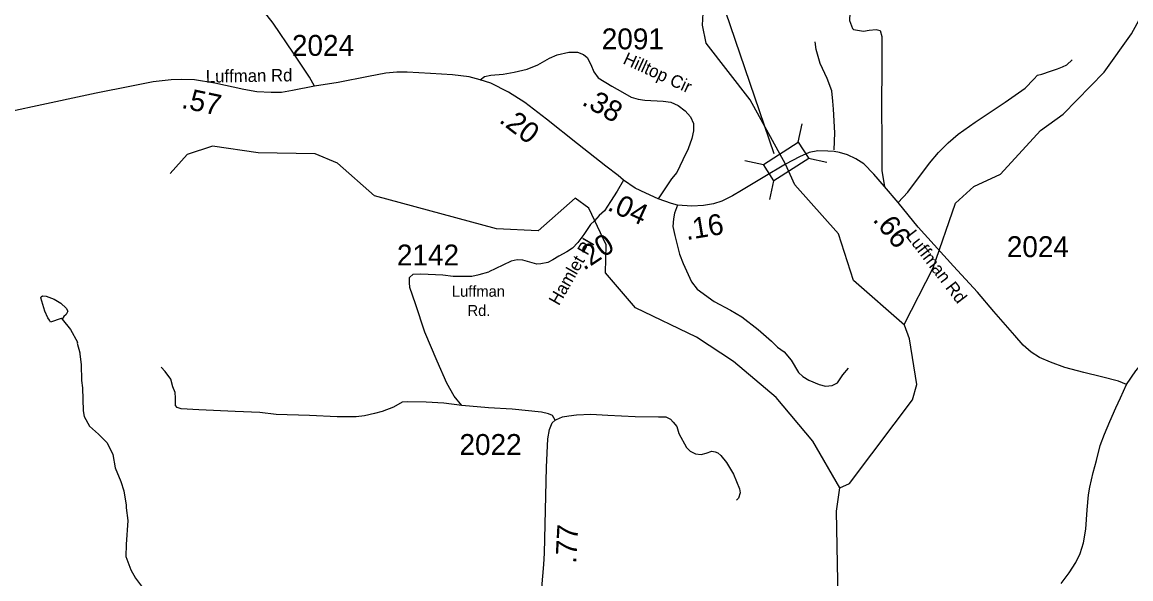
# Model space of a CAD drawing. Extents: x 1248089 to 1457196, y 820910 to 988753.
# Drawn here: x 1430984 to 1437617, y 918450 to 921780 of the extents above; entities that cross this region are included whole.
import ezdxf

# ---------------------------------------------------------------- set-up
doc = ezdxf.new("R2010")
doc.units = 0
for name, color, linetype in [('Exist Hydrographic Creek Single Shore', 7, 'Continuous'), ('Exist Hydrographic Misc Water Feature', 7, 'Continuous'), ('Exist Road Non-System Type 51', 7, 'Continuous'), ('Exist Road Secondary Structure Standard Bridge Attributed CELL', 7, 'Continuous'), ('Exist Road Secondary Structure Standard Bridge Number Label', 7, 'Continuous'), ('Exist Road Secondary Type 41 Attributed', 7, 'Continuous'), ('Exist Road Secondary Type 51 Attributed', 7, 'Continuous'), ('Exist Road Secondary Type 51 Label', 7, 'Continuous'), ('Prop GRAU CAT1 Cell', 7, 'Continuous'), ('Prop Lane Lines', 7, 'Continuous')]:
    doc.layers.add(name, color=color, linetype=linetype)

msp = doc.modelspace()

# ---------------------------------------------------------------- linework, layer by layer
at = {"layer": 'Exist Hydrographic Creek Single Shore'}
for points in [[(1435551.9, 920930), (1435338.7, 921315.3), (1435076.6, 921654.1), (1435053.5, 921762.8), (1435066.5, 921979.3), (1435127.5, 922112.6), (1435113.5, 922277), (1435000.5, 922423.8), (1434768.5, 922520.3)], [(1436263, 919968.5), (1435957.6, 920234.5), (1435868.6, 920514.4), (1435607.6, 920807.4), (1435551.9, 920930)], [(1436263, 919968.5), (1436261.6, 919972.3)], [(1435875.6, 918995.1), (1435934.6, 919020.3), (1436201.7, 919376.3)], [(1435899.6, 918111.6), (1435868.6, 918227), (1435855.6, 918854.4), (1435875.6, 918995.1)]]:
    msp.add_lwpolyline(points, dxfattribs=at)
at = {"layer": 'Exist Hydrographic Misc Water Feature'}
for points in [[(1436261.6, 919972.3), (1436434.5, 920310.1), (1436567.6, 920698.2), (1436677.5, 920797.8), (1436837.6, 920870), (1437076.6, 921131.1), (1437211.6, 921230.2), (1437458.6, 921481.2), (1437621.6, 921711.1), (1437915.6, 922250.1), (1437959.6, 922397), (1437954.6, 922564.5), (1437751.6, 922850.8), (1437720.6, 922936.9), (1437731.6, 923077.8), (1437850.5, 923200.3), (1437854.5, 923410.2), (1437667.6, 923637.2), (1437639.5, 923939.9), (1437496.6, 924267.8), (1437285.6, 924597), (1437255.6, 924771.6), (1437124.5, 924882.6)], [(1435875.6, 918995.1), (1435714.6, 919274.2), (1435494.6, 919534.7), (1435239.6, 919749.8), (1435017.5, 919895.5), (1434653.6, 920070.3), (1434474.6, 920280.7), (1434477.5, 920448.1), (1434373.6, 920666.8), (1434291.5, 920727.6), (1434070.5, 920531.8), (1433821.6, 920543.4), (1433091.5, 920742), (1432869.5, 920936.9), (1432737.6, 920992), (1432395.5, 920998.9), (1432121.5, 921037.3), (1431970.5, 920987.8), (1431868.5, 920875)], [(1431223, 920003.2), (1431217.1, 920007.3), (1431153.9, 919986), (1431146.9, 919996.6), (1431137.1, 920010.8), (1431119.8, 920051.2), (1431095.2, 920131.6), (1431097.4, 920137.6), (1431105.5, 920143.4), (1431127.4, 920141), (1431175.1, 920122.1), (1431214.7, 920099.5), (1431246.1, 920068.8), (1431255.9, 920050.7), (1431247.5, 920030.8), (1431233.3, 920019.1), (1431223, 920003.2)], [(1431223, 920003.2), (1431272, 919942.3), (1431314.6, 919865.5), (1431313.5, 919859.1), (1431329.5, 919801.2), (1431328, 919794.2), (1431336.4, 919733), (1431338.6, 919637), (1431343.9, 919592.8), (1431347.5, 919454.7), (1431354.9, 919420.5), (1431385.9, 919363.9), (1431441, 919314.9), (1431491.5, 919264), (1431526.9, 919193.2), (1431539.6, 919115), (1431574.2, 919032.4), (1431591.2, 918976), (1431605.7, 918891.7), (1431605.5, 918875.7), (1431616.1, 918799.4), (1431605.7, 918655.6), (1431604.4, 918583.5), (1431633, 918503), (1431662.2, 918454.4), (1431709, 918389.5)], [(1436201.7, 919376.3), (1436310.6, 919521.5), (1436337.6, 919612.9), (1436293.6, 919886.3), (1436263, 919968.5)]]:
    msp.add_lwpolyline(points, dxfattribs=at)
at = {"layer": 'Exist Road Non-System Type 51'}
for points in [[(1436466.2, 922662.9), (1436314.5, 922506.8), (1436123.2, 922246.4), (1436017.4, 922097.8), (1435946.3, 921984.3), (1435939.2, 921933.2), (1435934.5, 921789.3), (1435951.2, 921742.4), (1435958.3, 921735.2), (1436017.7, 921726.9), (1436052.2, 921731.7), (1436093.8, 921736.4), (1436117.5, 921729.3), (1436127, 921693.6), (1436128.2, 921472.5), (1436124.6, 921323.8), (1436128.1, 921015.5), (1436126.9, 920890.7), (1436142.7, 920797.2)], [(1432732, 921397.7), (1432702.6, 921451.6), (1432606.3, 921595.4), (1432485.4, 921773.5), (1432377.7, 921910.7)], [(1435841.9, 921016.6), (1435845.5, 921117.7), (1435838.4, 921259.1), (1435834.8, 921307.9), (1435828.9, 921368.5), (1435800.3, 921442.3), (1435758.8, 921532.6), (1435733.9, 921616.3), (1435728, 921661.5)], [(1436225.3, 920700.8), (1436282.6, 920764), (1436413.2, 920936.4), (1436466.7, 920999.4), (1436524.9, 921057.6), (1436584.3, 921110), (1436685.3, 921182.5), (1436865.5, 921302.1), (1436984.3, 921385.4), (1437036.6, 921438.9), (1437058.9, 921462.2), (1437085.1, 921469.3), (1437137.3, 921487.2), (1437178.9, 921500.3), (1437207.4, 921513.3), (1437233.6, 921525.2), (1437266.8, 921554.9)], [(1434903.8, 920685.4), (1434886, 920636.6), (1434880.1, 920604.5), (1434877.7, 920557), (1434889.6, 920503.5), (1434916.9, 920392.9), (1434938.3, 920335.8), (1434988.2, 920227.6), (1435022.7, 920183.6), (1435123.7, 920109.9), (1435221, 920057.9), (1435289.6, 920018), (1435388.2, 919941.9), (1435466.6, 919871.8), (1435502.3, 919836.1), (1435543.9, 919808.8), (1435585.4, 919758.8), (1435629.4, 919685.1), (1435655.5, 919660.1), (1435690, 919638.7), (1435753, 919612.6), (1435789.8, 919603.1), (1435830.2, 919606.6), (1435861.1, 919622.1), (1435893.2, 919669.6), (1435927.6, 919710.1)], [(1433614.4, 919486.4), (1433568.1, 919543.4), (1433524.1, 919620.7), (1433467.1, 919752.7), (1433393.8, 919925.7), (1433338, 920094.6), (1433303.7, 920193.8), (1433300.2, 920223.6), (1433301.4, 920252.1), (1433322.8, 920272.3), (1433369.1, 920274.7), (1433499.8, 920268.7), (1433561.6, 920260.4), (1433623.4, 920260.4), (1433674.4, 920261.6), (1433718.4, 920269.9), (1433776.6, 920285.7)], [(1433614.4, 919486.4), (1433506.8, 919500.6), (1433401.1, 919507.8), (1433287, 919509), (1433257.3, 919507.8), (1433205, 919478), (1433137.3, 919450.7), (1433092.2, 919440), (1433032.7, 919425.7), (1432981.7, 919419.8), (1432868.8, 919419.8), (1432703.6, 919426.9), (1432502.4, 919432.9), (1432406.1, 919446), (1432258.8, 919450.7), (1432041.4, 919460.3), (1431935, 919467.4), (1431911.2, 919474.5), (1431900.5, 919486.4), (1431900.5, 919498.3), (1431900.5, 919532.8), (1431899.4, 919564.9), (1431885.1, 919599.4), (1431873.2, 919644.5), (1431840, 919690.9), (1431815, 919717.1)], [(1434173.7, 919399.9), (1434157.4, 919426.9), (1434133.6, 919437.6), (1434090.9, 919447.1), (1433916.2, 919465), (1433773.6, 919472.1), (1433614.4, 919486.4)], [(1434965.3, 919229.1), (1434981.3, 919213.1), (1435013.4, 919198.8), (1435045.5, 919194.1), (1435076.4, 919201.2), (1435109.7, 919214.3), (1435131, 919210.7), (1435146.5, 919203.6), (1435164.3, 919187), (1435198.2, 919147), (1435239.7, 919075.6), (1435276.6, 918987.7), (1435280.1, 918965.1), (1435270.6, 918931.8), (1435258.7, 918919.9)]]:
    msp.add_lwpolyline(points, dxfattribs=at)
at = {"layer": 'Exist Road Secondary Structure Standard Bridge Attributed CELL'}
for p, q in [((1435627.3, 921061.4), (1435651.3, 921172)), ((1435688.5, 920966.2), (1435799.1, 920942.2)), ((1435307.9, 920951.9), (1435418.5, 920927.9)), ((1435457, 920719.9), (1435481.1, 920830.5))]:
    msp.add_line(p, q, dxfattribs=at)
msp.add_lwpolyline([(1435418.5, 920927.9), (1435627, 921061.9), (1435689.6, 920964.5), (1435481.1, 920830.5)], close=True, dxfattribs=at)
at = {"layer": 'Exist Road Secondary Structure Standard Bridge Number Label'}
msp.add_line((1435483, 920991.8), (1434383, 924218.6), dxfattribs=at)
at = {"layer": 'Exist Road Secondary Type 41 Attributed'}
msp.add_lwpolyline([(1434173.7, 919399.9), (1434179.8, 919403.1), (1434217.4, 919420), (1434255.4, 919424.8), (1434300.5, 919431.9), (1434386.1, 919435.5), (1434488.3, 919428.3), (1434651, 919421.2), (1434791.2, 919420), (1434835.2, 919418.8), (1434862.5, 919405.7), (1434879.2, 919387.9), (1434900.5, 919360.6), (1434912.4, 919318.9), (1434958.8, 919235.7), (1434965.3, 919229.1)], dxfattribs=at)
at = {"layer": 'Exist Road Secondary Type 51 Attributed'}
for points in [[(1433724.3, 921434.1), (1433749.4, 921455.2), (1433788.5, 921462.2), (1433860.8, 921468.2), (1433927, 921481.3), (1434005.2, 921499.3), (1434068.4, 921524.4), (1434138.2, 921565.5), (1434184.3, 921584.6), (1434253.5, 921599.7), (1434305.7, 921599.7), (1434341.8, 921586.6), (1434364.8, 921568.5), (1434385.9, 921526.4), (1434405, 921482.2), (1434430, 921446.1), (1434512.3, 921396.9), (1434575, 921361.4)], [(1433724.3, 921434.1), (1433658.2, 921452.6), (1433558.1, 921464.3), (1433427.1, 921473.2), (1433287.3, 921480.5), (1433225.5, 921480.5), (1433159.3, 921474.7), (1433056.2, 921455.5), (1432875.2, 921418.7), (1432732, 921397.7), (1432602, 921371.7), (1432534.3, 921359.9), (1432474, 921358.4), (1432387.1, 921362.9), (1432310.6, 921377.6), (1432136.9, 921414.4), (1432014, 921435), (1431936, 921437.9), (1431874.2, 921435), (1431766.8, 921423.2), (1431637.3, 921398.1), (1431426.8, 921355.4), (1431044.9, 921274.4), (1430748.1, 921209.8)], [(1434582.4, 920835.4), (1434550.3, 920862.5), (1434476.4, 920919.3), (1434306.9, 921051.9), (1434121.6, 921199.8), (1433991.2, 921299.2), (1433893.9, 921361.4), (1433788.6, 921415.6), (1433724.3, 921434.1)], [(1434575, 921361.4), (1434627.7, 921331.6), (1434669.8, 921319.1), (1434709.9, 921313), (1434818.2, 921307), (1434864.4, 921301), (1434908.5, 921280.9), (1434950.6, 921248.8), (1434982.7, 921214.6), (1435000.8, 921174.5), (1435000.8, 921130.3), (1434990.8, 921084.1), (1434968.7, 921021.9), (1434936.6, 920955.6), (1434900.5, 920881.3), (1434868.4, 920843.2), (1434788.8, 920722.3)], [(1437591.8, 919612.3), (1437543.6, 919631.8), (1437441.4, 919659.4), (1437335.2, 919684.9), (1437223.2, 919714.5), (1437136.7, 919745.9), (1437069.8, 919773.5), (1437020.7, 919806.9), (1436973.5, 919848.3), (1436922.4, 919905.3), (1436798.5, 920049), (1436700.2, 920165.1), (1436556.7, 920320.5), (1436345.2, 920553.2), (1436225.3, 920700.8), (1436142.7, 920797.2), (1436079.8, 920870), (1436018.9, 920933), (1435972, 920963.4), (1435921.1, 920987.3), (1435874.9, 921000), (1435843.1, 921006.4), (1435804.9, 921008), (1435744.5, 921009.6), (1435693.5, 921000), (1435634.7, 920974.6), (1435551.9, 920930)], [(1435551.9, 920930), (1435416.7, 920850.4), (1435286.7, 920773.4), (1435233.6, 920742), (1435170.7, 920708.5), (1435119.6, 920692.8), (1435060.6, 920682.9), (1434989.9, 920679), (1434903.8, 920685.4), (1434868, 920694.7), (1434788.8, 920722.3)], [(1434582.4, 920835.4), (1434543.2, 920769.3), (1434504.3, 920707), (1434467, 920651), (1434435.9, 920623), (1434407.9, 920591.8), (1434384.6, 920570), (1434344.1, 920509.3), (1434308.3, 920462.6), (1434275.6, 920428.3), (1434243, 920406.5), (1434194.7, 920380), (1434159, 920358.3), (1434127.9, 920342.7), (1434087.4, 920334.9), (1434062.5, 920331.8), (1433978.8, 920355.8), (1433944.6, 920358.9), (1433910.4, 920351.1), (1433859, 920326.2), (1433776.6, 920285.7)], [(1434788.8, 920722.3), (1434714.8, 920757.1), (1434650.6, 920786.2), (1434582.4, 920835.4)], [(1437591.8, 919612.3), (1437647, 919693.5), (1437718, 919780.6), (1437798, 919868.3), (1437897.5, 919971.1), (1438089.9, 920105.8), (1438157, 920153.4), (1438226.2, 920209.7), (1438310.5, 920274.6), (1438405.7, 920350.4), (1438477, 920413.2), (1438520.3, 920443.5), (1438583, 920486.8), (1438655.6, 920529.4), (1438772.4, 920585.6), (1438835.1, 920607.3), (1438913, 920628.9), (1439005.9, 920648.4), (1439146.5, 920670.1), (1439226.5, 920685.2), (1439284.9, 920704.7), (1439332.5, 920735), (1439398.7, 920781.8)], [(1437200.5, 918422.9), (1437248.8, 918486.7), (1437288.4, 918547), (1437314.2, 918602.2), (1437334.9, 918666), (1437348.7, 918746.3), (1437355.5, 918863.5), (1437364.2, 918953.2), (1437371, 918997.5), (1437391.7, 919085.5), (1437412.4, 919157.9), (1437433.1, 919247.6), (1437460.6, 919314.8), (1437491.6, 919390.7), (1437527.8, 919473.5), (1437555.4, 919533.8), (1437591.8, 919612.3)], [(1434095, 918132.9), (1434077.3, 918160.1), (1434067.4, 918206.8), (1434077.3, 918294.6), (1434092.8, 918396.3), (1434104.9, 918536), (1434108.5, 918603.8), (1434120.9, 919118.3), (1434128.9, 919286.7), (1434139.6, 919342.9), (1434155.6, 919383), (1434173.7, 919399.9)]]:
    msp.add_lwpolyline(points, dxfattribs=at)

# ---------------------------------------------------------------- texts
at = {"layer": 'Exist Road Secondary Type 51 Label'}
for s, rotation, p in [('Hilltop Cir', 335.35546, (1434573.3, 921534.5)), ('Luffman Rd', 0.87042, (1432082.6, 921418.3)), ('Hamlet Pl', 60.29234, (1434194.9, 920080.1)), ('Luffman Rd', 307.48577, (1436266.9, 920501.4))]:
    msp.add_text(s, height=75, rotation=rotation, dxfattribs=at).set_placement(p)
for s, p in [('Luffman', (1433554.9, 920137.5)), ('Rd.', (1433648.4, 920022.6))]:
    msp.add_text(s, height=65.62, dxfattribs=at).set_placement(p)
at = {"layer": 'Prop GRAU CAT1 Cell'}
for s, rotation, p in [('.57', 348.028, (1431931.7, 921267.9)), ('.38', 330.50286, (1434326.5, 921288.9)), ('.20', 322.68566, (1433831.4, 921185.3)), ('.04', 335.6051, (1434479.1, 920658.1)), ('.16', 9.47072, (1434958.8, 920475.8)), ('.66', 309.09848, (1436068.8, 920596.6)), ('.20', 33.7123, (1434344.7, 920291.5)), ('.77', 86.93597, (1434298.7, 918539.7))]:
    msp.add_text(s, height=125, rotation=rotation, dxfattribs=at).set_placement(p)
at = {"layer": 'Prop Lane Lines'}
for s, p in [('2024', (1432597.7, 921578.5)), ('2091', (1434451.5, 921617.5)), ('2024', (1436875.1, 920374.5)), ('2142', (1433225.9, 920324.7)), ('2022', (1433600.2, 919191.1))]:
    msp.add_text(s, height=125, dxfattribs=at).set_placement(p)

doc.saveas('drawing.dxf')
